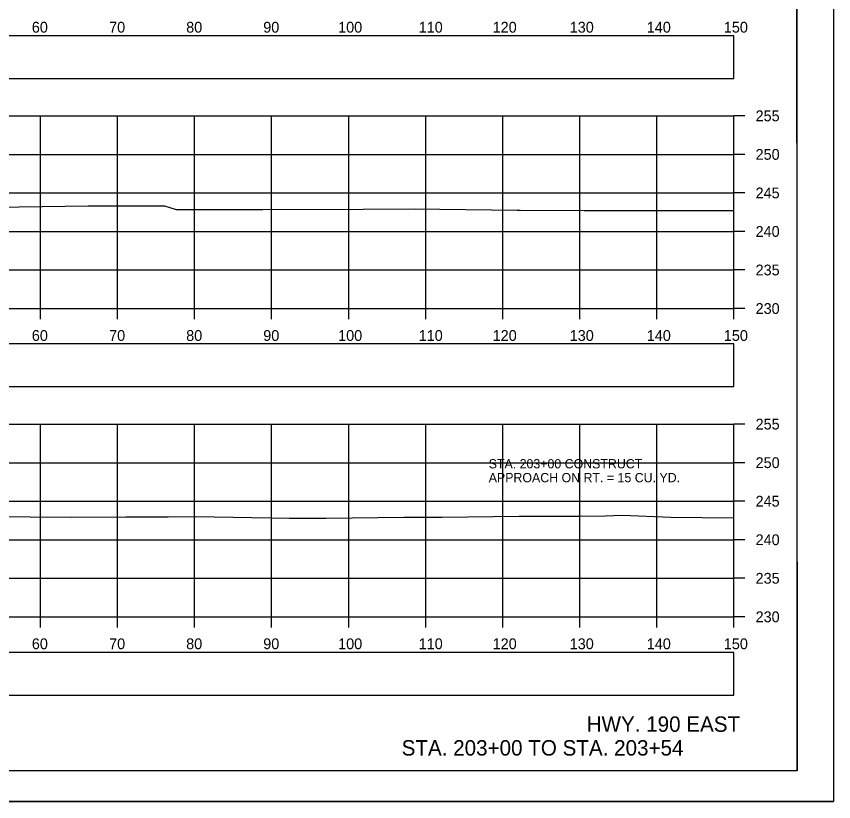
# Model space of a CAD drawing. Extents: x 1369627 to 1374022, y 380035 to 398173.
# Drawn here: x 1372155.4 to 1372261.5, y 380892.1 to 380994 of the extents above; entities that cross this region are included whole.
import ezdxf

# ---------------------------------------------------------------- set-up
doc = ezdxf.new("R2010")
doc.units = 0
for name, color, linetype in [('Default', 7, 'Continuous'), ('R_Axis', 7, 'Continuous'), ('R_Axis Annot', 7, 'Continuous'), ('R_Border', 7, 'Continuous'), ('R_Draft', 7, 'Continuous'), ('R_Exist Surface', 7, 'Continuous'), ('R_Grid', 7, 'Continuous'), ('R_No Plot', 7, 'Continuous'), ('R_Water', 7, 'Continuous')]:
    doc.layers.add(name, color=color, linetype=linetype)

msp = doc.modelspace()

# ---------------------------------------------------------------- linework, layer by layer
at = {"layer": 'Default'}
for points in [[(1371948.53, 380985.97), (1372248.53, 380985.97), (1372248.53, 380991.49), (1371948.53, 380991.49)], [(1371948.53, 380945.99), (1372248.53, 380945.99), (1372248.53, 380951.51), (1371948.53, 380951.51)], [(1371948.53, 380905.95), (1372248.53, 380905.95), (1372248.53, 380911.47), (1371948.53, 380911.47)]]:
    msp.add_lwpolyline(points, close=True, dxfattribs=at)
at = {"layer": 'R_Axis'}
for p, q in [((1372248.53, 380956.11), (1372248.53, 380981.11)), ((1372249.93, 380981.11), (1372248.53, 380981.11)), ((1372249.93, 380976.11), (1372248.53, 380976.11)), ((1372249.93, 380971.11), (1372248.53, 380971.11)), ((1372249.93, 380966.11), (1372248.53, 380966.11)), ((1372249.93, 380961.11), (1372248.53, 380961.11)), ((1371948.53, 380956.11), (1372248.53, 380956.11)), ((1372158.53, 380954.71), (1372158.53, 380956.11)), ((1372168.53, 380954.71), (1372168.53, 380956.11)), ((1372178.53, 380954.71), (1372178.53, 380956.11)), ((1372188.53, 380954.71), (1372188.53, 380956.11)), ((1372198.53, 380954.71), (1372198.53, 380956.11)), ((1372208.53, 380954.71), (1372208.53, 380956.11)), ((1372218.53, 380954.71), (1372218.53, 380956.11)), ((1372228.53, 380954.71), (1372228.53, 380956.11)), ((1372238.53, 380954.71), (1372238.53, 380956.11)), ((1372248.53, 380954.71), (1372248.53, 380956.11)), ((1372249.93, 380956.11), (1372248.53, 380956.11)), ((1372248.53, 380916.11), (1372248.53, 380941.11)), ((1372249.93, 380941.11), (1372248.53, 380941.11)), ((1372249.93, 380936.11), (1372248.53, 380936.11)), ((1372249.93, 380931.11), (1372248.53, 380931.11)), ((1372249.93, 380926.11), (1372248.53, 380926.11)), ((1372249.93, 380921.11), (1372248.53, 380921.11)), ((1371948.53, 380916.11), (1372248.53, 380916.11)), ((1372158.53, 380914.71), (1372158.53, 380916.11)), ((1372168.53, 380914.71), (1372168.53, 380916.11)), ((1372178.53, 380914.71), (1372178.53, 380916.11)), ((1372188.53, 380914.71), (1372188.53, 380916.11)), ((1372198.53, 380914.71), (1372198.53, 380916.11)), ((1372208.53, 380914.71), (1372208.53, 380916.11)), ((1372218.53, 380914.71), (1372218.53, 380916.11)), ((1372228.53, 380914.71), (1372228.53, 380916.11)), ((1372238.53, 380914.71), (1372238.53, 380916.11)), ((1372248.53, 380914.71), (1372248.53, 380916.11)), ((1372249.93, 380916.11), (1372248.53, 380916.11))]:
    msp.add_line(p, q, dxfattribs=at)
at = {"layer": 'R_Border'}
for q in [(1372256.71, 381101.57), (1371940.53, 380896.11)]:
    msp.add_line((1372256.71, 380896.11), q, dxfattribs=at)
at = {"layer": 'R_Exist Surface'}
for points in [[(1372144.51, 380969.15), (1372155.77, 380969.32), (1372164.73, 380969.44), (1372168.54, 380969.43), (1372174.64, 380969.43), (1372176.15, 380968.98), (1372180.96, 380968.98), (1372187.37, 380968.98), (1372200.42, 380969.02), (1372207.04, 380969.03), (1372220.39, 380968.89), (1372220.79, 380968.89), (1372229.09, 380968.83), (1372234.65, 380968.83), (1372242.97, 380968.83), (1372248.53, 380968.84)], [(1372150.58, 380929.11), (1372157.21, 380929.09), (1372162.58, 380929.06), (1372169.59, 380929.07), (1372175.1, 380929.07), (1372178.64, 380929.11), (1372190.85, 380928.92), (1372195.62, 380928.92), (1372205.7, 380929.04), (1372210.64, 380929.04), (1372220.67, 380929.16), (1372228.46, 380929.16), (1372231.83, 380929.23), (1372234.08, 380929.28), (1372240.32, 380929.03), (1372248.53, 380928.94)]]:
    msp.add_lwpolyline(points, dxfattribs=at)
at = {"layer": 'R_Grid'}
for p, q in [((1371948.53, 380981.11), (1372248.53, 380981.11)), ((1372158.53, 380956.11), (1372158.53, 380981.11)), ((1372168.53, 380956.11), (1372168.53, 380981.11)), ((1372178.53, 380956.11), (1372178.53, 380981.11)), ((1372188.53, 380956.11), (1372188.53, 380981.11)), ((1372198.53, 380956.11), (1372198.53, 380981.11)), ((1372208.53, 380956.11), (1372208.53, 380981.11)), ((1372218.53, 380956.11), (1372218.53, 380981.11)), ((1372228.53, 380956.11), (1372228.53, 380981.11)), ((1372238.53, 380956.11), (1372238.53, 380981.11)), ((1372248.53, 380956.11), (1372248.53, 380981.11)), ((1371948.53, 380976.11), (1372248.53, 380976.11)), ((1371948.53, 380971.11), (1372248.53, 380971.11)), ((1371948.53, 380966.11), (1372248.53, 380966.11)), ((1371948.53, 380961.11), (1372248.53, 380961.11)), ((1371948.53, 380956.11), (1372248.53, 380956.11)), ((1371948.53, 380941.11), (1372248.53, 380941.11)), ((1372158.53, 380916.11), (1372158.53, 380941.11)), ((1372168.53, 380916.11), (1372168.53, 380941.11)), ((1372178.53, 380916.11), (1372178.53, 380941.11)), ((1372188.53, 380916.11), (1372188.53, 380941.11)), ((1372198.53, 380916.11), (1372198.53, 380941.11)), ((1372208.53, 380916.11), (1372208.53, 380941.11)), ((1372218.53, 380916.11), (1372218.53, 380941.11)), ((1372228.53, 380916.11), (1372228.53, 380941.11)), ((1372238.53, 380916.11), (1372238.53, 380941.11)), ((1372248.53, 380916.11), (1372248.53, 380941.11)), ((1371948.53, 380936.11), (1372248.53, 380936.11)), ((1371948.53, 380931.11), (1372248.53, 380931.11)), ((1371948.53, 380926.11), (1372248.53, 380926.11)), ((1371948.53, 380921.11), (1372248.53, 380921.11)), ((1371948.53, 380916.11), (1372248.53, 380916.11))]:
    msp.add_line(p, q, dxfattribs=at)
at = {"layer": 'R_No Plot'}
msp.add_line((1371928.13, 380892.13), (1372261.46, 380892.13), dxfattribs=at)
for points in [[(1371928.12, 381105.47), (1372261.46, 381105.47), (1372261.46, 380892.13), (1371928.12, 380892.13)], [(1372174.45, 381101.57), (1372194.07, 381101.57), (1372194.07, 381091.69), (1372210.18, 381091.69), (1372233.38, 381091.69), (1372233.38, 381059.02), (1372256.59, 381059.02), (1372256.71, 380896.11), (1371940.53, 380896.11), (1371940.53, 381101.57)]]:
    msp.add_lwpolyline(points, close=True, dxfattribs=at)

# ---------------------------------------------------------------- texts
at = {"layer": 'R_Axis Annot'}
for s, p in [('60', (1372157.41, 380991.91)), ('70', (1372167.44, 380991.91)), ('80', (1372177.44, 380991.91)), ('90', (1372187.44, 380991.91)), ('100', (1372197.16, 380991.91)), ('110', (1372207.61, 380991.91)), ('120', (1372217.21, 380991.91)), ('130', (1372227.21, 380991.91)), ('140', (1372237.21, 380991.91)), ('150', (1372247.21, 380991.91)), ('255', (1372251.33, 380980.41)), ('250', (1372251.33, 380975.41)), ('245', (1372251.33, 380970.41)), ('240', (1372251.33, 380965.41)), ('235', (1372251.33, 380960.41)), ('230', (1372251.33, 380955.41)), ('60', (1372157.41, 380951.91)), ('70', (1372167.44, 380951.91)), ('80', (1372177.44, 380951.91)), ('90', (1372187.44, 380951.91)), ('100', (1372197.16, 380951.91)), ('110', (1372207.61, 380951.91)), ('120', (1372217.21, 380951.91)), ('130', (1372227.21, 380951.91)), ('140', (1372237.21, 380951.91)), ('150', (1372247.21, 380951.91)), ('255', (1372251.33, 380940.41)), ('250', (1372251.33, 380935.41)), ('245', (1372251.33, 380930.41)), ('240', (1372251.33, 380925.41)), ('235', (1372251.33, 380920.41)), ('230', (1372251.33, 380915.41)), ('60', (1372157.41, 380911.91)), ('70', (1372167.44, 380911.91)), ('80', (1372177.44, 380911.91)), ('90', (1372187.44, 380911.91)), ('100', (1372197.16, 380911.91)), ('110', (1372207.61, 380911.91)), ('120', (1372217.21, 380911.91)), ('130', (1372227.21, 380911.91)), ('140', (1372237.21, 380911.91)), ('150', (1372247.21, 380911.91))]:
    msp.add_text(s, height=1.4, dxfattribs=at).set_placement(p)
at = {"layer": 'R_Draft'}
for s, p in [('HWY. 190 EAST', (1372229.41, 380901.19)), ('STA. 203+00 TO STA. 203+54', (1372205.4, 380898.11))]:
    msp.add_text(s, height=2, dxfattribs=at).set_placement(p)
at = {"layer": 'R_Water'}
for s, p in [('STA. 203+00 CONSTRUCT', (1372216.7, 380935.37)), ('APPROACH ON RT. = 15 CU. YD.', (1372216.7, 380933.57))]:
    msp.add_text(s, height=1.2, dxfattribs=at).set_placement(p)

doc.saveas('drawing.dxf')
